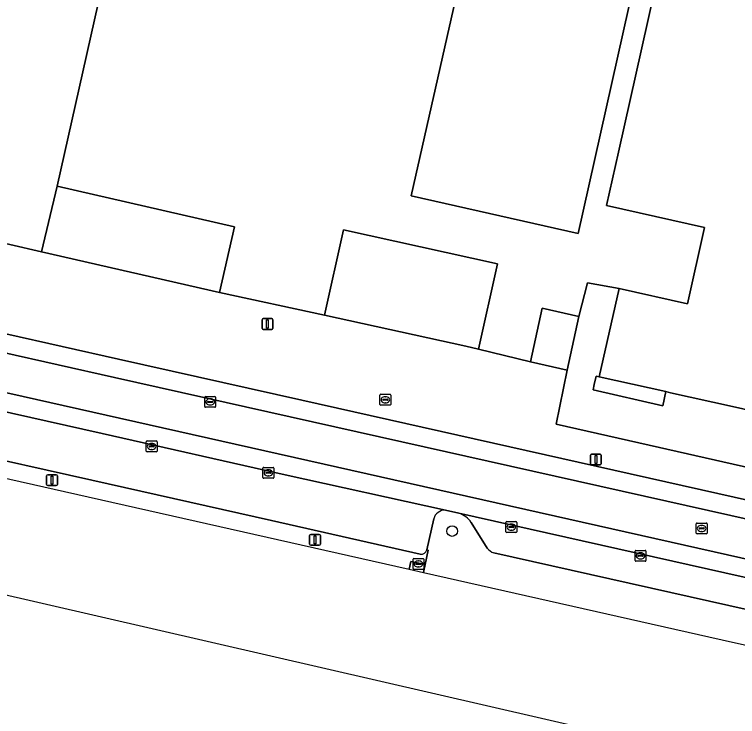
# Model space of a CAD drawing. Extents: x 162172 to 163187, y 382874 to 383685.
# Drawn here: x 162933.9 to 163000.5, y 382907.3 to 382971.9 of the extents above; entities that cross this region are included whole.
import ezdxf

# ---------------------------------------------------------------- set-up
doc = ezdxf.new("R2010")
doc.units = 0
for name, color, linetype in [('IMGEO_Berm_groen', 7, 'Continuous'), ('IMGEO_Boom', 7, 'Continuous'), ('IMGEO_Brandkraan', 7, 'Continuous'), ('IMGEO_Erf', 7, 'Continuous'), ('IMGEO_Groenvoorziening', 7, 'Continuous'), ('IMGEO_Kolk', 7, 'Continuous'), ('IMGEO_Lichtmast', 7, 'Continuous'), ('IMGEO_Muur', 7, 'Continuous'), ('IMGEO_Pand', 7, 'Continuous'), ('IMGEO_Parkeervlak_open', 7, 'Continuous'), ('IMGEO_Rijbaan_lokaal_gesloten', 7, 'Continuous'), ('IMGEO_Rioolput', 7, 'Continuous'), ('IMGEO_Terreindeel_gesloten', 7, 'Continuous'), ('IMGEO_Voetpad_open', 7, 'Continuous'), ('IMGEO_Waterloop', 7, 'Continuous')]:
    doc.layers.add(name, color=color, linetype=linetype)

msp = doc.modelspace()

# ---------------------------------------------------------------- linework, layer by layer
at = {"layer": 'IMGEO_Berm_groen'}
for points in [[(162974.816, 382925.987), (162973.588, 382926.269)], [(162972.5, 382925.47), (162971.874, 382922.635), (162971.995, 382922.608), (162971.713, 382921.273), (162971.559, 382920.546), (163000, 382914.142), (163003.786, 382913.313), (163004.092, 382914.475), (163005.401, 382914.188), (163005.132, 382913.018), (163048.746, 382903.467), (163049.031, 382904.512), (163050.342, 382904.213), (163050.115, 382903.167), (163051.964, 382902.762), (163067.609, 382899.249), (163078.913, 382896.711), (163079.073, 382898.985), (163078.182, 382899.182)], [(162977.415, 382922.79), (162975.958, 382925.136)], [(163057.199, 382904.619), (162978.03, 382922.351)]]:
    msp.add_lwpolyline(points, dxfattribs=at)
for centre, radius, start, end in [((162973.509, 382925.236), 1.036, 85.64085, 166.9444), ((162974.277, 382924.072), 1.99, 32.33525, 74.27898), ((162978.346, 382923.445), 1.138, 215.0982, 253.8617)]:
    msp.add_arc(centre, radius, start, end, dxfattribs=at)
at = {"layer": 'IMGEO_Boom'}
msp.add_circle((162974.204, 382924.351), 0.489, dxfattribs=at)
at = {"layer": 'IMGEO_Brandkraan'}
for p, q in [((162967.548, 382936.011), (162967.548, 382936.863)), ((162967.623, 382936.937), (162968.475, 382936.937)), ((162968.036, 382936.717), (162968.061, 382936.717)), ((162968.549, 382936.863), (162968.549, 382936.011)), ((162968.475, 382935.937), (162967.623, 382935.937)), ((162967.807, 382936.431), (162967.807, 382936.443)), ((162968.245, 382936.394), (162967.847, 382936.394)), ((162967.85, 382936.48), (162968.248, 382936.48)), ((162968.059, 382936.157), (162968.034, 382936.157)), ((162968.291, 382936.443), (162968.291, 382936.431))]:
    msp.add_line(p, q, dxfattribs=at)
for points in [[(162967.548, 382936.011), (162967.548, 382936.863)], [(162967.623, 382936.937), (162968.475, 382936.937)], [(162968.549, 382936.863), (162968.549, 382936.011)], [(162968.475, 382935.937), (162967.623, 382935.937)]]:
    msp.add_lwpolyline(points, dxfattribs=at)
for centre, radius, start, end in [((162967.625, 382936.861), 0.0765, 91.55205, 178.44795), ((162967.625, 382936.861), 0.0765, 91.55205, 178.44795), ((162968.473, 382936.861), 0.0765, 1.55205, 88.44795), ((162968.473, 382936.861), 0.0765, 1.55205, 88.44795), ((162967.625, 382936.013), 0.0765, 181.55205, 268.44795), ((162967.625, 382936.013), 0.0765, 181.55205, 268.44795), ((162967.847, 382936.44), 0.0403, 85.87752, 175.75265), ((162967.844, 382936.43), 0.0366, 178.93798, 274.71019), ((162968.248, 382936.437), 0.043, 264.86636, 352.45326), ((162968.252, 382936.442), 0.0386, 1.73085, 96.63898), ((162968.473, 382936.013), 0.0765, 271.55205, 358.44795), ((162968.473, 382936.013), 0.0765, 271.55205, 358.44795)]:
    msp.add_arc(centre, radius, start, end, dxfattribs=at)
for centre, major_axis, ratio, start_param, end_param in [((162968.035, 382936.437), (-0.387, 0.002), 0.722429, 4.712389, 7.853982), ((162968.06, 382936.437), (-0.39, 0.002), 0.717154, 1.570796, 4.712389)]:
    msp.add_ellipse(centre, major_axis=major_axis, ratio=ratio, start_param=start_param, end_param=end_param, dxfattribs=at)
at = {"layer": 'IMGEO_Erf'}
for points in [[(162999.194, 383011.55), (162985.807, 382951.75), (162970.437, 382955.191), (162974.522, 382973.439)], [(162943.272, 382980.459), (162937.818, 382956.094), (162954.162, 382952.339), (162952.774, 382946.297), (162962.436, 382944.234), (162964.182, 382952.072), (162978.367, 382948.936), (162976.633, 382941.095), (162981.402, 382939.92), (162982.5, 382944.851), (162985.878, 382944.1), (162986.656, 382947.208), (162989.566, 382946.667), (162995.861, 382945.256), (162997.44, 382952.297), (162988.402, 382954.323), (162989.503, 382959.234), (162998.629, 383000)]]:
    msp.add_lwpolyline(points, dxfattribs=at)
at = {"layer": 'IMGEO_Groenvoorziening'}
msp.add_lwpolyline([(162987.748, 382938.554), (162987.46, 382938.619), (162987.283, 382937.828), (162987.187, 382937.351), (162993.596, 382935.891), (162993.865, 382937.183)], close=True, dxfattribs=at)
at = {"layer": 'IMGEO_Kolk'}
for p, q in [((162946.098, 382932.644), (162946.95, 382932.644)), ((162946.023, 382931.718), (162946.023, 382932.57)), ((162946.282, 382932.138), (162946.282, 382932.15)), ((162946.72, 382932.101), (162946.322, 382932.101)), ((162946.325, 382932.187), (162946.723, 382932.187)), ((162946.511, 382932.424), (162946.536, 382932.424)), ((162946.766, 382932.15), (162946.766, 382932.138)), ((162947.024, 382932.57), (162947.024, 382931.718)), ((162946.95, 382931.644), (162946.098, 382931.644)), ((162946.534, 382931.864), (162946.509, 382931.864)), ((162956.773, 382929.286), (162956.773, 382930.138)), ((162956.848, 382930.212), (162957.7, 382930.212)), ((162957.261, 382929.992), (162957.286, 382929.992)), ((162957.774, 382930.138), (162957.774, 382929.286)), ((162957.032, 382929.706), (162957.032, 382929.718)), ((162957.47, 382929.669), (162957.072, 382929.669)), ((162957.075, 382929.755), (162957.473, 382929.755)), ((162957.284, 382929.432), (162957.259, 382929.432)), ((162957.516, 382929.718), (162957.516, 382929.706)), ((162957.7, 382929.212), (162956.848, 382929.212)), ((162979.144, 382924.293), (162979.144, 382925.145)), ((162979.219, 382925.219), (162980.071, 382925.219)), ((162979.403, 382924.713), (162979.403, 382924.725)), ((162979.841, 382924.676), (162979.443, 382924.676)), ((162979.446, 382924.762), (162979.844, 382924.762)), ((162979.632, 382924.999), (162979.657, 382924.999)), ((162979.887, 382924.725), (162979.887, 382924.713)), ((162980.145, 382925.145), (162980.145, 382924.293)), ((162980.071, 382924.219), (162979.219, 382924.219)), ((162979.655, 382924.439), (162979.63, 382924.439)), ((162991.045, 382921.647), (162991.045, 382922.499)), ((162991.12, 382922.573), (162991.972, 382922.573)), ((162991.304, 382922.067), (162991.304, 382922.079)), ((162991.742, 382922.03), (162991.344, 382922.03)), ((162991.347, 382922.116), (162991.745, 382922.116)), ((162991.533, 382922.353), (162991.558, 382922.353)), ((162991.788, 382922.079), (162991.788, 382922.067)), ((162992.046, 382922.499), (162992.046, 382921.647)), ((162970.593, 382920.901), (162970.593, 382921.753)), ((162970.668, 382921.827), (162971.52, 382921.827)), ((162970.852, 382921.321), (162970.852, 382921.333)), ((162970.895, 382921.37), (162971.293, 382921.37)), ((162971.081, 382921.607), (162971.106, 382921.607)), ((162971.336, 382921.333), (162971.336, 382921.321)), ((162971.594, 382921.753), (162971.594, 382920.901)), ((162991.972, 382921.573), (162991.12, 382921.573)), ((162991.556, 382921.793), (162991.531, 382921.793)), ((162971.52, 382920.827), (162970.668, 382920.827)), ((162971.29, 382921.284), (162970.892, 382921.284)), ((162971.104, 382921.047), (162971.079, 382921.047))]:
    msp.add_line(p, q, dxfattribs=at)
for points in [[(162946.098, 382932.644), (162946.95, 382932.644)], [(162946.023, 382931.718), (162946.023, 382932.57)], [(162947.024, 382932.57), (162947.024, 382931.718)], [(162946.95, 382931.644), (162946.098, 382931.644)], [(162956.773, 382929.286), (162956.773, 382930.138)], [(162956.848, 382930.212), (162957.7, 382930.212)], [(162957.774, 382930.138), (162957.774, 382929.286)], [(162957.7, 382929.212), (162956.848, 382929.212)], [(162979.144, 382924.293), (162979.144, 382925.145)], [(162979.219, 382925.219), (162980.071, 382925.219)], [(162980.145, 382925.145), (162980.145, 382924.293)], [(162980.071, 382924.219), (162979.219, 382924.219)], [(162991.045, 382921.647), (162991.045, 382922.499)], [(162991.12, 382922.573), (162991.972, 382922.573)], [(162992.046, 382922.499), (162992.046, 382921.647)], [(162970.593, 382920.901), (162970.593, 382921.753)], [(162970.668, 382921.827), (162971.52, 382921.827)], [(162971.594, 382921.753), (162971.594, 382920.901)], [(162991.972, 382921.573), (162991.12, 382921.573)], [(162971.52, 382920.827), (162970.668, 382920.827)]]:
    msp.add_lwpolyline(points, dxfattribs=at)
for centre, radius, start, end in [((162946.1, 382932.568), 0.0765, 91.55205, 178.44795), ((162946.1, 382932.568), 0.0765, 91.55205, 178.44795), ((162946.948, 382932.568), 0.0765, 1.55205, 88.44795), ((162946.948, 382932.568), 0.0765, 1.55205, 88.44795), ((162946.322, 382932.147), 0.0403, 85.87752, 175.75265), ((162946.319, 382932.137), 0.0366, 178.93798, 274.71019), ((162946.723, 382932.144), 0.043, 264.86636, 352.45326), ((162946.727, 382932.149), 0.0386, 1.73085, 96.63898), ((162946.1, 382931.72), 0.0765, 181.55205, 268.44795), ((162946.1, 382931.72), 0.0765, 181.55205, 268.44795), ((162946.948, 382931.72), 0.0765, 271.55205, 358.44795), ((162946.948, 382931.72), 0.0765, 271.55205, 358.44795), ((162956.85, 382930.136), 0.0765, 91.55205, 178.44795), ((162956.85, 382930.136), 0.0765, 91.55205, 178.44795), ((162957.698, 382930.136), 0.0765, 1.55205, 88.44795), ((162957.698, 382930.136), 0.0765, 1.55205, 88.44795), ((162956.85, 382929.288), 0.0765, 181.55205, 268.44795), ((162956.85, 382929.288), 0.0765, 181.55205, 268.44795), ((162957.072, 382929.715), 0.0403, 85.87752, 175.75265), ((162957.069, 382929.705), 0.0366, 178.93798, 274.71019), ((162957.473, 382929.712), 0.043, 264.86636, 352.45326), ((162957.477, 382929.717), 0.0386, 1.73085, 96.63898), ((162957.698, 382929.288), 0.0765, 271.55205, 358.44795), ((162957.698, 382929.288), 0.0765, 271.55205, 358.44795), ((162979.221, 382925.143), 0.0765, 91.55205, 178.44795), ((162979.221, 382925.143), 0.0765, 91.55205, 178.44795), ((162979.443, 382924.722), 0.0403, 85.87752, 175.75265), ((162979.44, 382924.712), 0.0366, 178.93798, 274.71019), ((162979.844, 382924.719), 0.043, 264.86636, 352.45326), ((162979.848, 382924.724), 0.0386, 1.73085, 96.63898), ((162980.069, 382925.143), 0.0765, 1.55205, 88.44795), ((162980.069, 382925.143), 0.0765, 1.55205, 88.44795), ((162979.221, 382924.295), 0.0765, 181.55205, 268.44795), ((162979.221, 382924.295), 0.0765, 181.55205, 268.44795), ((162980.069, 382924.295), 0.0765, 271.55205, 358.44795), ((162980.069, 382924.295), 0.0765, 271.55205, 358.44795), ((162991.122, 382922.497), 0.0765, 91.55205, 178.44795), ((162991.122, 382922.497), 0.0765, 91.55205, 178.44795), ((162991.344, 382922.076), 0.0403, 85.87752, 175.75265), ((162991.341, 382922.066), 0.0366, 178.93798, 274.71019), ((162991.745, 382922.073), 0.043, 264.86636, 352.45326), ((162991.749, 382922.078), 0.0386, 1.73085, 96.63898), ((162991.97, 382922.497), 0.0765, 1.55205, 88.44795), ((162991.97, 382922.497), 0.0765, 1.55205, 88.44795), ((162970.67, 382921.751), 0.0765, 91.55205, 178.44795), ((162970.67, 382921.751), 0.0765, 91.55205, 178.44795), ((162970.892, 382921.33), 0.0403, 85.87752, 175.75265), ((162970.889, 382921.32), 0.0366, 178.93798, 274.71019), ((162971.293, 382921.327), 0.043, 264.86636, 352.45326), ((162971.297, 382921.332), 0.0386, 1.73085, 96.63898), ((162971.518, 382921.751), 0.0765, 1.55205, 88.44795), ((162971.518, 382921.751), 0.0765, 1.55205, 88.44795), ((162991.122, 382921.649), 0.0765, 181.55205, 268.44795), ((162991.122, 382921.649), 0.0765, 181.55205, 268.44795), ((162991.97, 382921.649), 0.0765, 271.55205, 358.44795), ((162991.97, 382921.649), 0.0765, 271.55205, 358.44795), ((162970.67, 382920.903), 0.0765, 181.55205, 268.44795), ((162970.67, 382920.903), 0.0765, 181.55205, 268.44795), ((162971.518, 382920.903), 0.0765, 271.55205, 358.44795), ((162971.518, 382920.903), 0.0765, 271.55205, 358.44795)]:
    msp.add_arc(centre, radius, start, end, dxfattribs=at)
for centre, major_axis, ratio, start_param, end_param in [((162946.51, 382932.144), (-0.387, 0.002), 0.722429, 4.712389, 7.853982), ((162946.535, 382932.144), (-0.39, 0.002), 0.717154, 1.570796, 4.712389), ((162957.26, 382929.712), (-0.387, 0.002), 0.722429, 4.712389, 7.853982), ((162957.285, 382929.712), (-0.39, 0.002), 0.717154, 1.570796, 4.712389), ((162979.631, 382924.719), (-0.387, 0.002), 0.722429, 4.712389, 7.853982), ((162979.656, 382924.719), (-0.39, 0.002), 0.717154, 1.570796, 4.712389), ((162991.532, 382922.073), (-0.387, 0.002), 0.722429, 4.712389, 7.853982), ((162991.557, 382922.073), (-0.39, 0.002), 0.717154, 1.570796, 4.712389), ((162971.08, 382921.327), (-0.387, 0.002), 0.722429, 4.712389, 7.853982), ((162971.105, 382921.327), (-0.39, 0.002), 0.717154, 1.570796, 4.712389)]:
    msp.add_ellipse(centre, major_axis=major_axis, ratio=ratio, start_param=start_param, end_param=end_param, dxfattribs=at)
at = {"layer": 'IMGEO_Lichtmast'}
for p, q in [((162956.695, 382943.007), (162956.695, 382943.807)), ((162956.695, 382943.807), (162956.695, 382943.007)), ((162956.795, 382943.907), (162957.585, 382943.907)), ((162957.585, 382943.907), (162956.795, 382943.907)), ((162957.685, 382943.807), (162957.685, 382943.007)), ((162957.685, 382943.007), (162957.685, 382943.807)), ((162957.585, 382942.907), (162956.795, 382942.907)), ((162956.795, 382942.907), (162957.585, 382942.907)), ((162986.939, 382930.535), (162986.939, 382931.335)), ((162986.939, 382931.335), (162986.939, 382930.535)), ((162987.039, 382931.435), (162987.829, 382931.435)), ((162987.829, 382931.435), (162987.039, 382931.435)), ((162987.929, 382931.335), (162987.929, 382930.535)), ((162987.929, 382930.535), (162987.929, 382931.335)), ((162987.829, 382930.435), (162987.039, 382930.435)), ((162987.039, 382930.435), (162987.829, 382930.435)), ((162936.853, 382928.641), (162936.853, 382929.441)), ((162936.853, 382929.441), (162936.853, 382928.641)), ((162936.953, 382929.541), (162937.743, 382929.541)), ((162937.743, 382929.541), (162936.953, 382929.541)), ((162937.843, 382929.441), (162937.843, 382928.641)), ((162937.843, 382928.641), (162937.843, 382929.441)), ((162937.743, 382928.541), (162936.953, 382928.541)), ((162936.953, 382928.541), (162937.743, 382928.541)), ((162961.171, 382924.048), (162961.961, 382924.048)), ((162961.961, 382924.048), (162961.171, 382924.048)), ((162961.071, 382923.148), (162961.071, 382923.948)), ((162961.071, 382923.948), (162961.071, 382923.148)), ((162962.061, 382923.948), (162962.061, 382923.148)), ((162962.061, 382923.148), (162962.061, 382923.948)), ((162961.961, 382923.048), (162961.171, 382923.048)), ((162961.171, 382923.048), (162961.961, 382923.048))]:
    msp.add_line(p, q, dxfattribs=at)
for points in [[(162957.115, 382943.782), (162957.265, 382943.782), (162957.265, 382943.032), (162957.115, 382943.032), (162957.115, 382943.782)], [(162987.359, 382931.31), (162987.509, 382931.31), (162987.509, 382930.56), (162987.359, 382930.56), (162987.359, 382931.31)], [(162937.273, 382929.416), (162937.423, 382929.416), (162937.423, 382928.666), (162937.273, 382928.666), (162937.273, 382929.416)], [(162961.491, 382923.923), (162961.641, 382923.923), (162961.641, 382923.173), (162961.491, 382923.173), (162961.491, 382923.923)]]:
    msp.add_lwpolyline(points, dxfattribs=at)
for centre, start, end in [((162956.795, 382943.807), 90, 180), ((162956.795, 382943.807), 90, 180), ((162957.585, 382943.807), 0, 90), ((162957.585, 382943.807), 360, 90), ((162956.795, 382943.007), 180, 270), ((162956.795, 382943.007), 180, 270), ((162957.585, 382943.007), 270, 0), ((162957.585, 382943.007), 270, 0), ((162987.039, 382931.335), 90, 180), ((162987.039, 382931.335), 90, 180), ((162987.829, 382931.335), 0, 90), ((162987.829, 382931.335), 360, 90), ((162987.039, 382930.535), 180, 270), ((162987.039, 382930.535), 180, 270), ((162987.829, 382930.535), 270, 0), ((162987.829, 382930.535), 270, 0), ((162936.953, 382929.441), 90, 180), ((162936.953, 382929.441), 90, 180), ((162937.743, 382929.441), 0, 90), ((162937.743, 382929.441), 360, 90), ((162936.953, 382928.641), 180, 270), ((162936.953, 382928.641), 180, 270), ((162937.743, 382928.641), 270, 0), ((162937.743, 382928.641), 270, 0), ((162961.171, 382923.948), 90, 180), ((162961.171, 382923.948), 90, 180), ((162961.961, 382923.948), 0, 90), ((162961.961, 382923.948), 360, 90), ((162961.171, 382923.148), 180, 270), ((162961.171, 382923.148), 180, 270), ((162961.961, 382923.148), 270, 0), ((162961.961, 382923.148), 270, 0)]:
    msp.add_arc(centre, 0.1, start, end, dxfattribs=at)
at = {"layer": 'IMGEO_Muur'}
msp.add_lwpolyline([(162952.774, 382946.297), (162962.436, 382944.234)], dxfattribs=at)
at = {"layer": 'IMGEO_Pand'}
for points in [[(162936.372, 382950.065), (162937.818, 382956.094), (162943.272, 382980.459), (162974.522, 382973.439), (162970.437, 382955.191), (162985.807, 382951.75), (162999.194, 383011.55), (162937.754, 383025.212), (162921.784, 382953.417)], [(162936.372, 382950.065), (162952.774, 382946.297), (162954.162, 382952.339), (162937.818, 382956.094)], [(162976.633, 382941.095), (162978.367, 382948.936), (162964.182, 382952.072), (162962.436, 382944.234), (162975.444, 382941.358)], [(162985.878, 382944.1), (162982.5, 382944.851), (162981.402, 382939.92), (162984.781, 382939.169)]]:
    msp.add_lwpolyline(points, close=True, dxfattribs=at)
msp.add_lwpolyline([(163090.912, 382992.113), (163056.116, 383000), (163050.852, 383001.172), (163036.164, 383004.442), (163014.36, 383009.297), (163001.356, 383012.184), (163000, 383006.126), (162998.629, 383000), (162989.503, 382959.234), (162988.402, 382954.323), (162997.44, 382952.297), (162995.861, 382945.256), (162989.566, 382946.667), (162987.748, 382938.554), (162993.865, 382937.183), (162994.32, 382937.081), (163000, 382935.807), (163022.198, 382930.829), (163048.344, 382924.966), (163054.02, 382923.693), (163066.783, 382920.831)], dxfattribs=at)
at = {"layer": 'IMGEO_Parkeervlak_open'}
msp.add_lwpolyline([(163054.02, 382923.693), (163048.344, 382924.966), (163022.198, 382930.829), (163000, 382935.807), (162994.32, 382937.081), (162993.865, 382937.183), (162993.596, 382935.891), (162987.187, 382937.351), (162987.283, 382937.828), (162987.46, 382938.619), (162987.748, 382938.554), (162989.566, 382946.667), (162986.656, 382947.208), (162985.878, 382944.1), (162984.781, 382939.169), (162983.779, 382934.187), (162992.328, 382932.257), (163052.88, 382918.586), (163066.871, 382915.427), (163077.342, 382912.864), (163078.547, 382918.193), (163066.783, 382920.831)], close=True, dxfattribs=at)
for points in [[(162941.966, 382933.318), (162915.372, 382939.293)], [(162915.745, 382934.691), (162941.021, 382929.023), (162957.567, 382925.313), (162971.258, 382922.228)], [(162973.588, 382926.269), (162958.833, 382929.528), (162941.966, 382933.318)], [(163061.72, 382906.535), (162974.816, 382925.987)], [(162971.874, 382922.635), (162972.5, 382925.47)], [(162975.958, 382925.136), (162977.415, 382922.79)], [(162978.03, 382922.351), (163057.199, 382904.619)]]:
    msp.add_lwpolyline(points, dxfattribs=at)
for centre, radius, start, end in [((162973.509, 382925.236), 1.036, 85.64085, 166.9444), ((162974.277, 382924.072), 1.99, 32.33525, 74.27898), ((162971.337, 382922.777), 0.555, 261.77676, 345.12985), ((162978.346, 382923.445), 1.138, 215.0982, 253.8617)]:
    msp.add_arc(centre, radius, start, end, dxfattribs=at)
at = {"layer": 'IMGEO_Rijbaan_lokaal_gesloten'}
for points in [[(162829.302, 382965.805), (162824.157, 382966.963), (162787.291, 382975.248), (162773.34, 382978.384), (162571.899, 383023.687), (162571.522, 383022.029), (162786.88, 382973.603), (162917.14, 382944.312), (162943.106, 382938.499), (163087.202, 382906.239), (163087.933, 382911.374)], [(163083.281, 382900.241), (163086.245, 382899.688), (163087.202, 382906.239), (162943.106, 382938.499), (162917.14, 382944.312), (162786.88, 382973.603), (162571.522, 383022.029), (162570.463, 383017.371), (162571.857, 383017.418)], [(162582.55, 383015.84), (162786.012, 382970.134), (162942.339, 382935.016), (163063.468, 382907.805)], [(162578.735, 383014.966), (162579.914, 383014.696), (162633.717, 383002.605), (162634.011, 383002.544), (162686.729, 382990.692), (162687.058, 382990.622), (162702.086, 382987.23), (162742.081, 382978.256), (162742.474, 382978.167), (162785.592, 382968.454), (162799.197, 382965.389), (162799.607, 382965.303), (162822.549, 382960.121), (162914.534, 382939.493), (162915.372, 382939.293), (162941.966, 382933.318), (162958.833, 382929.528), (162973.588, 382926.269), (162974.816, 382925.987), (163061.72, 382906.535), (163062.776, 382906.254), (163065.631, 382905.242)], [(163063.468, 382907.805), (162942.339, 382935.016), (162786.012, 382970.134)], [(163084.021, 382908.667), (163076.773, 382910.308), (162960.356, 382936.387), (162943.475, 382940.176), (162829.302, 382965.805)]]:
    msp.add_lwpolyline(points, dxfattribs=at)
at = {"layer": 'IMGEO_Rioolput'}
for p, q in [((162951.412, 382935.816), (162951.412, 382936.668)), ((162951.487, 382936.742), (162952.339, 382936.742)), ((162952.413, 382936.668), (162952.413, 382935.816)), ((162951.671, 382936.236), (162951.671, 382936.248)), ((162952.109, 382936.199), (162951.711, 382936.199)), ((162951.714, 382936.285), (162952.112, 382936.285)), ((162951.923, 382935.962), (162951.898, 382935.962)), ((162951.9, 382936.522), (162951.925, 382936.522)), ((162952.155, 382936.248), (162952.155, 382936.236)), ((162952.339, 382935.742), (162951.487, 382935.742)), ((162996.676, 382924.168), (162996.676, 382925.02)), ((162996.751, 382925.094), (162997.603, 382925.094)), ((162996.978, 382924.637), (162997.376, 382924.637)), ((162997.164, 382924.874), (162997.189, 382924.874)), ((162997.677, 382925.02), (162997.677, 382924.168)), ((162997.603, 382924.094), (162996.751, 382924.094)), ((162996.935, 382924.588), (162996.935, 382924.6)), ((162997.373, 382924.551), (162996.975, 382924.551)), ((162997.187, 382924.314), (162997.162, 382924.314)), ((162997.419, 382924.6), (162997.419, 382924.588))]:
    msp.add_line(p, q, dxfattribs=at)
for points in [[(162951.412, 382935.816), (162951.412, 382936.668)], [(162951.487, 382936.742), (162952.339, 382936.742)], [(162952.413, 382936.668), (162952.413, 382935.816)], [(162952.339, 382935.742), (162951.487, 382935.742)], [(162996.676, 382924.168), (162996.676, 382925.02)], [(162996.751, 382925.094), (162997.603, 382925.094)], [(162997.677, 382925.02), (162997.677, 382924.168)], [(162997.603, 382924.094), (162996.751, 382924.094)]]:
    msp.add_lwpolyline(points, dxfattribs=at)
for centre, radius, start, end in [((162951.489, 382936.666), 0.0765, 91.55205, 178.44795), ((162951.489, 382936.666), 0.0765, 91.55205, 178.44795), ((162952.337, 382936.666), 0.0765, 1.55205, 88.44795), ((162952.337, 382936.666), 0.0765, 1.55205, 88.44795), ((162951.711, 382936.245), 0.0403, 85.87752, 175.75265), ((162951.708, 382936.235), 0.0366, 178.93798, 274.71019), ((162952.112, 382936.242), 0.043, 264.86636, 352.45326), ((162952.116, 382936.247), 0.0386, 1.73085, 96.63898), ((162951.489, 382935.818), 0.0765, 181.55205, 268.44795), ((162951.489, 382935.818), 0.0765, 181.55205, 268.44795), ((162952.337, 382935.818), 0.0765, 271.55205, 358.44795), ((162952.337, 382935.818), 0.0765, 271.55205, 358.44795), ((162996.753, 382925.018), 0.0765, 91.55205, 178.44795), ((162996.753, 382925.018), 0.0765, 91.55205, 178.44795), ((162996.975, 382924.597), 0.0403, 85.87752, 175.75265), ((162997.38, 382924.599), 0.0386, 1.73085, 96.63898), ((162997.601, 382925.018), 0.0765, 1.55205, 88.44795), ((162997.601, 382925.018), 0.0765, 1.55205, 88.44795), ((162996.753, 382924.17), 0.0765, 181.55205, 268.44795), ((162996.753, 382924.17), 0.0765, 181.55205, 268.44795), ((162996.972, 382924.587), 0.0366, 178.93798, 274.71019), ((162997.376, 382924.594), 0.043, 264.86636, 352.45326), ((162997.601, 382924.17), 0.0765, 271.55205, 358.44795), ((162997.601, 382924.17), 0.0765, 271.55205, 358.44795)]:
    msp.add_arc(centre, radius, start, end, dxfattribs=at)
for centre, major_axis, ratio, start_param, end_param in [((162951.899, 382936.242), (-0.387, 0.002), 0.722429, 4.712389, 7.853982), ((162951.924, 382936.242), (-0.39, 0.002), 0.717154, 1.570796, 4.712389), ((162997.163, 382924.594), (-0.387, 0.002), 0.722429, 4.712389, 7.853982), ((162997.188, 382924.594), (-0.39, 0.002), 0.717154, 1.570796, 4.712389)]:
    msp.add_ellipse(centre, major_axis=major_axis, ratio=ratio, start_param=start_param, end_param=end_param, dxfattribs=at)
at = {"layer": 'IMGEO_Terreindeel_gesloten'}
msp.add_lwpolyline([(162971.713, 382921.273), (162970.381, 382921.554), (162970.227, 382920.846), (162971.559, 382920.546)], close=True, dxfattribs=at)
at = {"layer": 'IMGEO_Voetpad_open'}
for points in [[(162829.302, 382965.805), (162943.475, 382940.176), (162960.356, 382936.387), (163076.773, 382910.308), (163077.342, 382912.864), (163066.871, 382915.427), (163052.88, 382918.586), (162992.328, 382932.257), (162983.779, 382934.187), (162984.781, 382939.169), (162981.402, 382939.92), (162976.633, 382941.095), (162975.444, 382941.358), (162962.436, 382944.234), (162952.774, 382946.297), (162936.372, 382950.065), (162921.784, 382953.417)], [(162915.367, 382935.288), (162915.225, 382935.32), (162914.803, 382933.324), (162924.84, 382931.065), (162925.008, 382931.78), (162926.351, 382931.483), (162926.207, 382930.757), (162940.685, 382927.497), (162970.227, 382920.846), (162970.381, 382921.554), (162971.713, 382921.273), (162971.995, 382922.608), (162971.874, 382922.635)], [(162941.021, 382929.023), (162915.745, 382934.691)], [(162971.258, 382922.228), (162957.567, 382925.313), (162941.021, 382929.023)]]:
    msp.add_lwpolyline(points, dxfattribs=at)
msp.add_arc((162971.337, 382922.777), 0.555, 261.77676, 345.12985, dxfattribs=at)
at = {"layer": 'IMGEO_Waterloop'}
for points in [[(163125.436, 382874.202), (162549.091, 383006.865), (162500.065, 383018.15)], [(162926.207, 382930.757), (162940.685, 382927.497), (162970.227, 382920.846), (162971.559, 382920.546), (163000, 382914.142), (163003.786, 382913.313), (163005.132, 382913.018), (163048.746, 382903.467), (163050.115, 382903.167), (163051.964, 382902.762), (163067.609, 382899.249)]]:
    msp.add_lwpolyline(points, dxfattribs=at)

doc.saveas('drawing.dxf')
